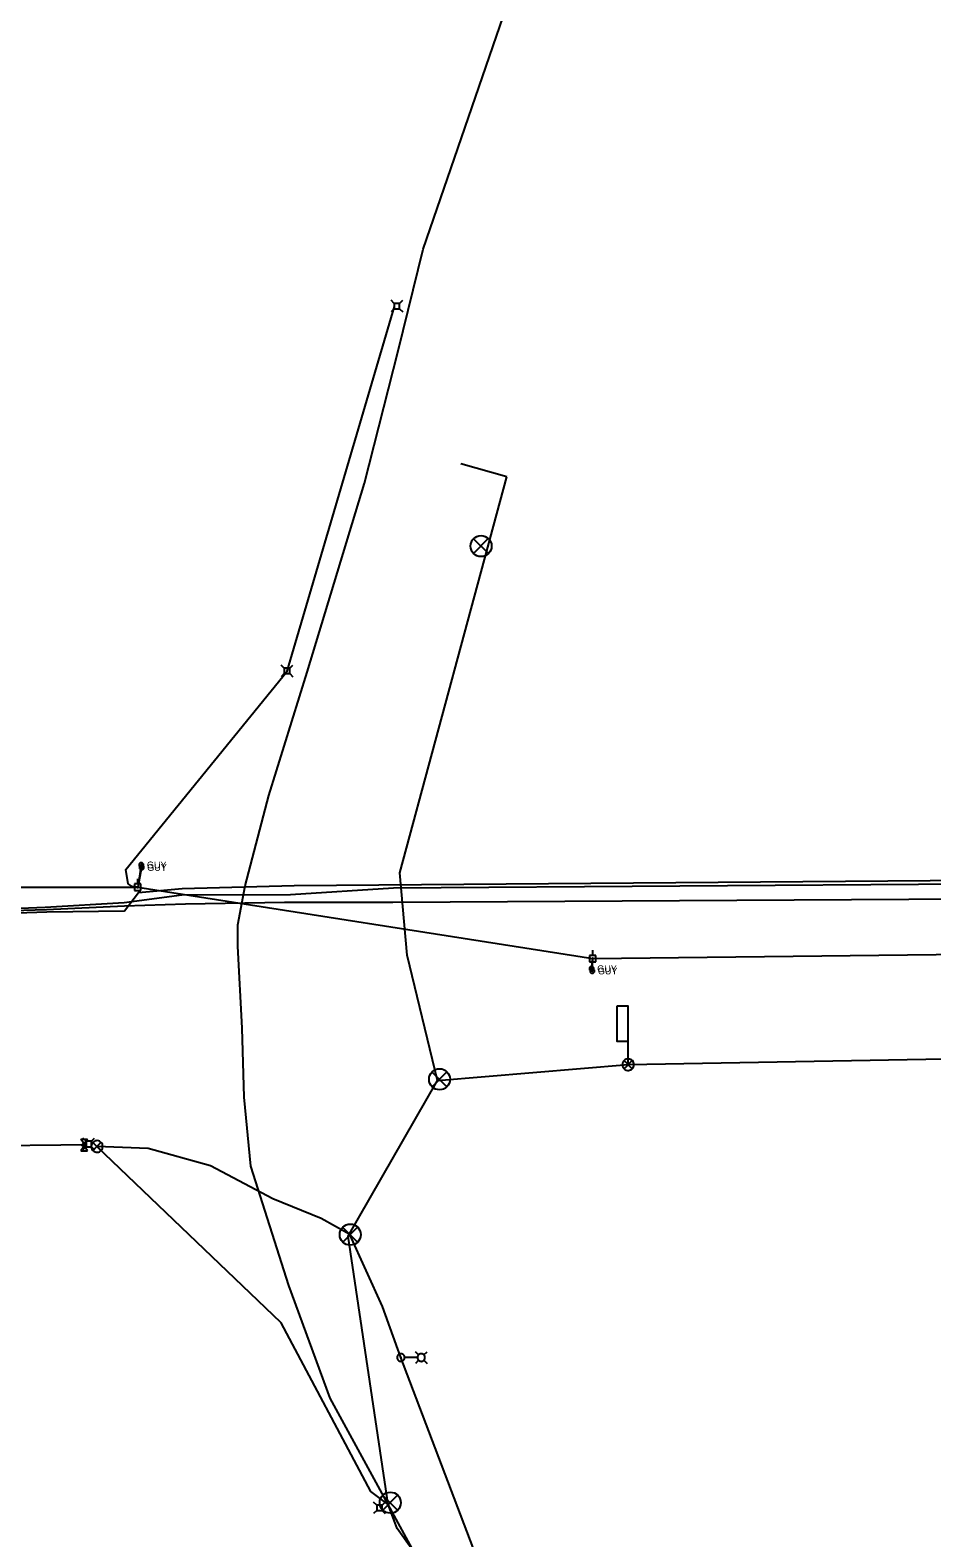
# Model space of a CAD drawing. Extents: x 596028 to 606371, y 330010 to 403088.
# Drawn here: x 602361 to 602875, y 387333 to 388193 of the extents above; entities that cross this region are included whole.
import ezdxf

# ---------------------------------------------------------------- set-up
doc = ezdxf.new("R2010")
doc.units = 0
for name, color, linetype in [('E_FTMS', 7, 'Continuous'), ('E_FTMS_Conduit', 7, 'Continuous'), ('E_LTG', 7, 'Continuous'), ('E_LTG_CID', 7, 'Continuous'), ('E_SIG', 7, 'Continuous'), ('E_SIG_Conduit', 7, 'Continuous'), ('E_UTL_AG_Bold', 7, 'Continuous'), ('E_UTL_E', 7, 'Continuous'), ('E_UTL_E_Bold', 7, 'Continuous'), ('E_UTL_E_UG', 7, 'Continuous'), ('E_UTL_EGuyWire', 7, 'Continuous'), ('E_UTL_EPowerPole', 7, 'Continuous'), ('E_UTL_FO_UG_QWEST', 7, 'Continuous'), ('E_UTL_Loop_UG', 7, 'Continuous'), ('E_UTL_Overhead', 7, 'Continuous'), ('E_UTL_T_UG', 7, 'Continuous')]:
    doc.layers.add(name, color=color, linetype=linetype)

msp = doc.modelspace()

# ---------------------------------------------------------------- linework, layer by layer
at = {"layer": 'E_FTMS'}
for points in [[(602622.11, 387902.82), (602613.73, 387894.35)], [(602613.73, 387902.73), (602622.19, 387894.27)], [(602598.46, 387598.89), (602590.07, 387590.43)], [(602590.07, 387598.81), (602598.53, 387590.35)], [(602392.75, 387559.34), (602391, 387561.09)], [(602395.85, 387559.34), (602392.75, 387559.34)], [(602392.75, 387559.34), (602392.75, 387556.25)], [(602395.85, 387559.34), (602397.6, 387561.09)], [(602395.85, 387556.25), (602395.85, 387559.34)], [(602392.75, 387556.25), (602391, 387554.49)], [(602392.75, 387556.25), (602395.85, 387556.25)], [(602395.85, 387556.25), (602397.6, 387554.49)], [(602547.54, 387510.36), (602539.16, 387501.89)], [(602539.16, 387510.27), (602547.62, 387501.81)], [(602570.37, 387357.57), (602561.98, 387349.1)], [(602561.98, 387357.48), (602570.44, 387349.02)]]:
    msp.add_lwpolyline(points, dxfattribs=at)
for centre in [(602618, 387898.57), (602594.34, 387594.65), (602543.42, 387506.11), (602566.25, 387353.33)]:
    msp.add_circle(centre, 6, dxfattribs=at)
at = {"layer": 'E_FTMS_Conduit'}
msp.add_line((602632.61, 387938.09), (602606.51, 387945.46), dxfattribs=at)
for points in [[(602674.18, 387152.33), (602565.04, 387352.35), (602542.2, 387505.3), (602593.17, 387593.95), (602575.82, 387665.33), (602571.75, 387712.35), (602632.61, 387938.09)], [(602565.04, 387352.35), (602555.11, 387359.69), (602504.09, 387455.77), (602398.99, 387556.38)]]:
    msp.add_lwpolyline(points, dxfattribs=at)
at = {"layer": 'E_LTG'}
for points in [[(602574.47, 387436.05), (602574.43, 387436.46), (602574.31, 387436.86), (602574.12, 387437.23), (602573.87, 387437.55), (602573.55, 387437.82), (602573.2, 387438.03), (602572.8, 387438.17), (602572.4, 387438.22), (602571.98, 387438.2), (602571.58, 387438.11), (602571.2, 387437.94), (602570.87, 387437.7), (602570.58, 387437.4), (602570.36, 387437.05), (602570.2, 387436.66), (602570.13, 387436.26), (602570.13, 387435.84), (602570.2, 387435.44), (602570.36, 387435.05), (602570.58, 387434.71), (602570.87, 387434.41), (602571.2, 387434.17), (602571.58, 387434), (602571.98, 387433.9), (602572.4, 387433.88), (602572.8, 387433.94), (602573.2, 387434.07), (602573.55, 387434.28), (602573.87, 387434.55), (602574.12, 387434.87), (602574.31, 387435.24), (602574.43, 387435.64), (602574.47, 387436.05)], [(602582.37, 387437.58), (602580.6, 387439.35)], [(602586.07, 387436.05), (602586.03, 387436.46), (602585.91, 387436.86), (602585.73, 387437.23), (602585.47, 387437.55), (602585.16, 387437.82), (602584.8, 387438.03), (602584.41, 387438.17), (602584, 387438.22), (602583.59, 387438.2), (602583.18, 387438.11), (602582.81, 387437.94), (602582.47, 387437.7), (602582.18, 387437.4), (602581.96, 387437.05), (602581.81, 387436.66), (602581.73, 387436.26), (602581.73, 387435.84), (602581.81, 387435.44), (602581.96, 387435.05), (602582.18, 387434.71), (602582.47, 387434.41), (602582.81, 387434.17), (602583.18, 387434), (602583.59, 387433.9), (602584, 387433.88), (602584.41, 387433.94), (602584.8, 387434.07), (602585.16, 387434.28), (602585.47, 387434.55), (602585.73, 387434.87), (602585.91, 387435.24), (602586.03, 387435.64), (602586.07, 387436.05)], [(602585.42, 387437.58), (602587.2, 387439.35)], [(602572.46, 387436.05), (602572.46, 387436.08), (602572.45, 387436.11), (602572.43, 387436.14), (602572.41, 387436.17), (602572.39, 387436.19), (602572.36, 387436.2), (602572.33, 387436.21), (602572.3, 387436.22), (602572.27, 387436.22), (602572.24, 387436.21), (602572.21, 387436.2), (602572.18, 387436.18), (602572.16, 387436.15), (602572.14, 387436.13), (602572.13, 387436.1), (602572.13, 387436.07), (602572.13, 387436.04), (602572.13, 387436), (602572.14, 387435.97), (602572.16, 387435.95), (602572.18, 387435.93), (602572.21, 387435.91), (602572.24, 387435.89), (602572.27, 387435.89), (602572.3, 387435.88), (602572.33, 387435.89), (602572.36, 387435.9), (602572.39, 387435.92), (602572.41, 387435.94), (602572.43, 387435.96), (602572.45, 387435.99), (602572.46, 387436.02), (602572.46, 387436.05)], [(602581.68, 387436.05), (602574.5, 387436.05)], [(602582.37, 387434.53), (602580.6, 387432.75)], [(602585.42, 387434.53), (602587.2, 387432.75)]]:
    msp.add_lwpolyline(points, dxfattribs=at)
at = {"layer": 'E_LTG_CID'}
for points in [[(602572.29, 387436.05), (602561.88, 387465.06), (602543.16, 387506.24), (602526.81, 387515.24), (602499.32, 387526.57), (602463.78, 387545.24), (602428.22, 387555.23), (602398.99, 387556.38)], [(602780.43, 386834.45), (602703.69, 387059.97), (602642.46, 387251.61), (602572.29, 387436.05)]]:
    msp.add_lwpolyline(points, dxfattribs=at)
at = {"layer": 'E_SIG'}
for points in [[(602705.22, 387603), (602705.16, 387603.63), (602704.98, 387604.23), (602704.69, 387604.79), (602704.31, 387605.28), (602703.83, 387605.69), (602703.29, 387606), (602702.7, 387606.21), (602702.08, 387606.3), (602701.45, 387606.27), (602700.84, 387606.12), (602700.27, 387605.86), (602699.76, 387605.5), (602699.32, 387605.04), (602698.99, 387604.51), (602698.75, 387603.93), (602698.63, 387603.32), (602698.63, 387602.69), (602698.75, 387602.07), (602698.99, 387601.49), (602699.32, 387600.96), (602699.76, 387600.51), (602700.27, 387600.14), (602700.84, 387599.88), (602701.45, 387599.74), (602702.08, 387599.71), (602702.7, 387599.8), (602703.29, 387600), (602703.83, 387600.31), (602704.31, 387600.72), (602704.69, 387601.22), (602704.98, 387601.78), (602705.16, 387602.38), (602705.22, 387603)], [(602704.18, 387605.34), (602699.57, 387600.68)], [(602699.57, 387605.29), (602704.22, 387600.64)], [(602402.29, 387556.38), (602402.23, 387557), (602402.05, 387557.61), (602401.76, 387558.16), (602401.38, 387558.66), (602400.9, 387559.07), (602400.36, 387559.38), (602399.77, 387559.59), (602399.14, 387559.68), (602398.52, 387559.65), (602397.91, 387559.5), (602397.34, 387559.24), (602396.83, 387558.87), (602396.39, 387558.42), (602396.05, 387557.89), (602395.82, 387557.31), (602395.7, 387556.69), (602395.7, 387556.07), (602395.82, 387555.45), (602396.05, 387554.87), (602396.39, 387554.34), (602396.83, 387553.89), (602397.34, 387553.52), (602397.91, 387553.26), (602398.52, 387553.11), (602399.14, 387553.08), (602399.77, 387553.17), (602400.36, 387553.38), (602400.9, 387553.69), (602401.38, 387554.1), (602401.76, 387554.59), (602402.05, 387555.15), (602402.23, 387555.75), (602402.29, 387556.38)], [(602401.25, 387558.71), (602396.64, 387554.06)], [(602396.64, 387558.67), (602401.29, 387554.01)]]:
    msp.add_lwpolyline(points, dxfattribs=at)
at = {"layer": 'E_SIG_Conduit'}
msp.add_lwpolyline([(602593.17, 387593.95), (602701.92, 387603), (602935.28, 387607.35), (603051.48, 387603.59)], dxfattribs=at)
at = {"layer": 'E_UTL_AG_Bold'}
for points in [[(602558.49, 387351.94), (602556.74, 387353.69)], [(602561.59, 387351.94), (602558.49, 387351.94)], [(602558.49, 387351.94), (602558.49, 387348.85)], [(602561.59, 387351.94), (602563.34, 387353.69)], [(602561.59, 387348.85), (602561.59, 387351.94)], [(602558.49, 387348.85), (602556.74, 387347.09)], [(602558.49, 387348.85), (602561.59, 387348.85)], [(602561.59, 387348.85), (602563.34, 387347.09)]]:
    msp.add_lwpolyline(points, dxfattribs=at)
at = {"layer": 'E_UTL_E'}
for points in [[(602568.49, 388036.94), (602566.73, 388038.69)], [(602571.58, 388036.94), (602573.33, 388038.69)], [(602568.49, 388033.84), (602566.73, 388032.09)], [(602571.58, 388036.94), (602568.49, 388036.94)], [(602568.49, 388036.94), (602568.49, 388033.84)], [(602568.49, 388033.84), (602571.58, 388033.84)], [(602571.58, 388033.84), (602571.58, 388036.94)], [(602571.58, 388033.84), (602573.33, 388032.09)], [(602505.8, 387828.99), (602504.05, 387830.74)], [(602505.8, 387825.89), (602504.05, 387824.14)], [(602508.9, 387828.99), (602505.8, 387828.99)], [(602505.8, 387828.99), (602505.8, 387825.89)], [(602505.8, 387825.89), (602508.9, 387825.89)], [(602508.9, 387828.99), (602510.65, 387830.74)], [(602508.9, 387825.89), (602508.9, 387828.99)], [(602508.9, 387825.89), (602510.65, 387824.14)]]:
    msp.add_lwpolyline(points, dxfattribs=at)
at = {"layer": 'E_UTL_E_Bold'}
for points in [[(602389.73, 387560.47), (602393.54, 387560.47)], [(602391.64, 387557.8), (602389.73, 387560.47)], [(602392.91, 387557.17), (602392.88, 387557.29), (602392.82, 387557.4), (602392.7, 387557.51), (602392.56, 387557.61), (602392.37, 387557.69), (602392.16, 387557.75), (602391.94, 387557.79), (602391.7, 387557.8), (602391.46, 387557.8), (602391.22, 387557.77), (602391, 387557.72), (602390.8, 387557.65), (602390.64, 387557.56), (602390.51, 387557.46), (602390.42, 387557.35), (602390.37, 387557.23), (602390.37, 387557.11), (602390.42, 387556.99), (602390.51, 387556.88), (602390.64, 387556.78), (602390.8, 387556.69), (602391, 387556.62), (602391.22, 387556.57), (602391.46, 387556.54), (602391.7, 387556.53), (602391.94, 387556.55), (602392.16, 387556.59), (602392.37, 387556.65), (602392.56, 387556.73), (602392.7, 387556.82), (602392.82, 387556.93), (602392.88, 387557.05), (602392.91, 387557.17)], [(602393.54, 387560.47), (602391.64, 387557.8)], [(602391.64, 387556.53), (602389.73, 387553.87)], [(602389.73, 387553.87), (602393.54, 387553.87)], [(602393.54, 387553.87), (602391.64, 387556.53)]]:
    msp.add_lwpolyline(points, dxfattribs=at)
at = {"layer": 'E_UTL_E_UG'}
for points in [[(602415.45, 387714.24), (602507.48, 387827.35), (602568.59, 388035.16)], [(602422.23, 387704.14), (602419.01, 387704.61), (602416.71, 387706.01), (602415.45, 387714.24)], [(602308.14, 387704.82), (602306.91, 387699.92), (602307.74, 387683.77), (602308.45, 387665.97), (602310.33, 387624.82), (602312.1, 387585.08), (602312.85, 387574.52), (602313.76, 387562.89), (602314.49, 387559.72), (602316.16, 387557.33), (602319.37, 387556.12), (602342.99, 387556.97), (602378.35, 387557.37), (602392.64, 387557.56)]]:
    msp.add_lwpolyline(points, dxfattribs=at)
at = {"layer": 'E_UTL_EGuyWire'}
for p, q in [((602424.26, 387716.85), (602422.23, 387704.14)), ((602424.43, 387715.39), (602422.23, 387704.14)), ((602681.03, 387657.68), (602681.73, 387663.43)), ((602681.43, 387656.38), (602681.73, 387663.43))]:
    msp.add_line(p, q, dxfattribs=at)
for points in [[(602425.54, 387716.85), (602425.52, 387717.1), (602425.45, 387717.33), (602425.34, 387717.55), (602425.18, 387717.74), (602425, 387717.9), (602424.79, 387718.02), (602424.56, 387718.1), (602424.32, 387718.13), (602424.07, 387718.12), (602423.84, 387718.07), (602423.61, 387717.96), (602423.42, 387717.82), (602423.25, 387717.65), (602423.12, 387717.44), (602423.02, 387717.21), (602422.98, 387716.97), (602422.98, 387716.73), (602423.02, 387716.49), (602423.12, 387716.26), (602423.25, 387716.06), (602423.42, 387715.88), (602423.61, 387715.74), (602423.84, 387715.64), (602424.07, 387715.58), (602424.32, 387715.57), (602424.56, 387715.61), (602424.79, 387715.69), (602425, 387715.81), (602425.18, 387715.97), (602425.34, 387716.16), (602425.45, 387716.38), (602425.52, 387716.61), (602425.54, 387716.85)], [(602425.71, 387715.39), (602425.69, 387715.63), (602425.62, 387715.86), (602425.51, 387716.08), (602425.36, 387716.27), (602425.17, 387716.43), (602424.96, 387716.55), (602424.73, 387716.63), (602424.49, 387716.67), (602424.25, 387716.66), (602424.01, 387716.6), (602423.79, 387716.5), (602423.59, 387716.36), (602423.42, 387716.18), (602423.29, 387715.97), (602423.2, 387715.75), (602423.15, 387715.51), (602423.15, 387715.26), (602423.2, 387715.02), (602423.29, 387714.8), (602423.42, 387714.59), (602423.59, 387714.42), (602423.79, 387714.27), (602424.01, 387714.17), (602424.25, 387714.12), (602424.49, 387714.1), (602424.73, 387714.14), (602424.96, 387714.22), (602425.17, 387714.34), (602425.36, 387714.5), (602425.51, 387714.69), (602425.62, 387714.91), (602425.69, 387715.14), (602425.71, 387715.39)], [(602424.42, 387716.85), (602424.41, 387716.88), (602424.41, 387716.91), (602424.39, 387716.94), (602424.37, 387716.96), (602424.35, 387716.98), (602424.32, 387717), (602424.29, 387717.01), (602424.26, 387717.01), (602424.23, 387717.01), (602424.2, 387717), (602424.18, 387716.99), (602424.15, 387716.97), (602424.13, 387716.95), (602424.11, 387716.93), (602424.1, 387716.9), (602424.1, 387716.87), (602424.1, 387716.84), (602424.1, 387716.81), (602424.11, 387716.78), (602424.13, 387716.75), (602424.15, 387716.73), (602424.18, 387716.71), (602424.2, 387716.7), (602424.23, 387716.69), (602424.26, 387716.69), (602424.29, 387716.7), (602424.32, 387716.71), (602424.35, 387716.72), (602424.37, 387716.74), (602424.39, 387716.77), (602424.41, 387716.79), (602424.41, 387716.82), (602424.42, 387716.85)], [(602424.59, 387715.39), (602424.59, 387715.42), (602424.58, 387715.45), (602424.57, 387715.47), (602424.55, 387715.5), (602424.52, 387715.52), (602424.5, 387715.53), (602424.47, 387715.54), (602424.44, 387715.55), (602424.41, 387715.54), (602424.38, 387715.54), (602424.35, 387715.52), (602424.33, 387715.51), (602424.3, 387715.48), (602424.29, 387715.46), (602424.28, 387715.43), (602424.27, 387715.4), (602424.27, 387715.37), (602424.28, 387715.34), (602424.29, 387715.31), (602424.3, 387715.29), (602424.33, 387715.26), (602424.35, 387715.25), (602424.38, 387715.23), (602424.41, 387715.23), (602424.44, 387715.23), (602424.47, 387715.23), (602424.5, 387715.24), (602424.52, 387715.25), (602424.55, 387715.27), (602424.57, 387715.3), (602424.58, 387715.33), (602424.59, 387715.36), (602424.59, 387715.39)], [(602682.32, 387657.68), (602682.29, 387657.93), (602682.22, 387658.16), (602682.11, 387658.38), (602681.96, 387658.57), (602681.78, 387658.73), (602681.57, 387658.85), (602681.34, 387658.93), (602681.09, 387658.97), (602680.85, 387658.95), (602680.61, 387658.9), (602680.39, 387658.8), (602680.19, 387658.65), (602680.02, 387658.48), (602679.89, 387658.27), (602679.8, 387658.05), (602679.76, 387657.81), (602679.76, 387657.56), (602679.8, 387657.32), (602679.89, 387657.1), (602680.02, 387656.89), (602680.19, 387656.71), (602680.39, 387656.57), (602680.61, 387656.47), (602680.85, 387656.41), (602681.09, 387656.4), (602681.34, 387656.44), (602681.57, 387656.52), (602681.78, 387656.64), (602681.96, 387656.8), (602682.11, 387656.99), (602682.22, 387657.21), (602682.29, 387657.44), (602682.32, 387657.68)], [(602682.72, 387656.38), (602682.69, 387656.62), (602682.63, 387656.85), (602682.51, 387657.07), (602682.36, 387657.26), (602682.18, 387657.42), (602681.97, 387657.54), (602681.74, 387657.62), (602681.5, 387657.66), (602681.25, 387657.65), (602681.01, 387657.59), (602680.79, 387657.49), (602680.59, 387657.35), (602680.43, 387657.17), (602680.29, 387656.96), (602680.2, 387656.74), (602680.16, 387656.5), (602680.16, 387656.25), (602680.2, 387656.01), (602680.29, 387655.79), (602680.43, 387655.58), (602680.59, 387655.41), (602680.79, 387655.26), (602681.01, 387655.16), (602681.25, 387655.11), (602681.5, 387655.09), (602681.74, 387655.13), (602681.97, 387655.21), (602682.18, 387655.33), (602682.36, 387655.49), (602682.51, 387655.68), (602682.63, 387655.9), (602682.69, 387656.13), (602682.72, 387656.38)], [(602681.19, 387657.68), (602681.19, 387657.72), (602681.18, 387657.74), (602681.17, 387657.77), (602681.15, 387657.8), (602681.13, 387657.82), (602681.1, 387657.83), (602681.07, 387657.84), (602681.04, 387657.84), (602681.01, 387657.84), (602680.98, 387657.84), (602680.95, 387657.82), (602680.93, 387657.81), (602680.91, 387657.78), (602680.89, 387657.76), (602680.88, 387657.73), (602680.87, 387657.7), (602680.87, 387657.67), (602680.88, 387657.64), (602680.89, 387657.61), (602680.91, 387657.59), (602680.93, 387657.56), (602680.95, 387657.55), (602680.98, 387657.53), (602681.01, 387657.53), (602681.04, 387657.52), (602681.07, 387657.53), (602681.1, 387657.54), (602681.13, 387657.55), (602681.15, 387657.57), (602681.17, 387657.6), (602681.18, 387657.63), (602681.19, 387657.65), (602681.19, 387657.68)], [(602681.6, 387656.38), (602681.59, 387656.41), (602681.58, 387656.44), (602681.57, 387656.46), (602681.55, 387656.49), (602681.53, 387656.51), (602681.5, 387656.52), (602681.47, 387656.53), (602681.44, 387656.54), (602681.41, 387656.53), (602681.38, 387656.53), (602681.35, 387656.51), (602681.33, 387656.5), (602681.31, 387656.47), (602681.29, 387656.45), (602681.28, 387656.42), (602681.27, 387656.39), (602681.27, 387656.36), (602681.28, 387656.33), (602681.29, 387656.3), (602681.31, 387656.28), (602681.33, 387656.25), (602681.35, 387656.24), (602681.38, 387656.22), (602681.41, 387656.22), (602681.44, 387656.22), (602681.47, 387656.22), (602681.5, 387656.23), (602681.53, 387656.25), (602681.55, 387656.26), (602681.57, 387656.29), (602681.58, 387656.32), (602681.59, 387656.35), (602681.6, 387656.38)]]:
    msp.add_lwpolyline(points, dxfattribs=at)
at = {"layer": 'E_UTL_EPowerPole'}
for points in [[(602424.04, 387705.98), (602420.35, 387705.98)], [(602420.35, 387705.98), (602420.35, 387702.29)], [(602422.47, 387704.14), (602422.46, 387704.18), (602422.45, 387704.23), (602422.43, 387704.27), (602422.4, 387704.3), (602422.37, 387704.33), (602422.33, 387704.35), (602422.28, 387704.37), (602422.24, 387704.37), (602422.19, 387704.37), (602422.15, 387704.36), (602422.11, 387704.34), (602422.07, 387704.32), (602422.04, 387704.28), (602422.02, 387704.25), (602422, 387704.2), (602421.99, 387704.16), (602421.99, 387704.11), (602422, 387704.07), (602422.02, 387704.03), (602422.04, 387703.99), (602422.07, 387703.96), (602422.11, 387703.93), (602422.15, 387703.91), (602422.19, 387703.9), (602422.24, 387703.9), (602422.28, 387703.9), (602422.33, 387703.92), (602422.37, 387703.94), (602422.4, 387703.97), (602422.43, 387704.01), (602422.45, 387704.05), (602422.46, 387704.09), (602422.47, 387704.14)], [(602422.2, 387705.98), (602422.2, 387708.89)], [(602424.04, 387702.29), (602424.04, 387705.98)], [(602420.35, 387702.29), (602424.04, 387702.29)], [(602683.54, 387665.27), (602679.85, 387665.27)], [(602679.85, 387665.27), (602679.85, 387661.58)], [(602679.85, 387661.58), (602683.54, 387661.58)], [(602681.97, 387663.43), (602681.96, 387663.47), (602681.95, 387663.52), (602681.93, 387663.56), (602681.9, 387663.59), (602681.87, 387663.62), (602681.83, 387663.65), (602681.78, 387663.66), (602681.74, 387663.67), (602681.69, 387663.66), (602681.65, 387663.65), (602681.61, 387663.64), (602681.57, 387663.61), (602681.54, 387663.58), (602681.51, 387663.54), (602681.5, 387663.5), (602681.49, 387663.45), (602681.49, 387663.41), (602681.5, 387663.36), (602681.51, 387663.32), (602681.54, 387663.28), (602681.57, 387663.25), (602681.61, 387663.22), (602681.65, 387663.2), (602681.69, 387663.19), (602681.74, 387663.19), (602681.78, 387663.2), (602681.83, 387663.21), (602681.87, 387663.23), (602681.9, 387663.26), (602681.93, 387663.3), (602681.95, 387663.34), (602681.96, 387663.38), (602681.97, 387663.43)], [(602681.69, 387665.27), (602681.69, 387668.18)], [(602683.54, 387661.58), (602683.54, 387665.27)]]:
    msp.add_lwpolyline(points, dxfattribs=at)
at = {"layer": 'E_UTL_FO_UG_QWEST'}
msp.add_lwpolyline([(602592.3, 387307.69), (602570.24, 387338.57), (602565.04, 387352.35), (602565.04, 387352.35), (602532.03, 387412.92), (602508.47, 387477.17), (602486.71, 387545.21), (602483, 387584.47), (602481.86, 387623.87), (602479.25, 387670.55), (602479.24, 387682.63), (602483.5, 387704.9), (602496.95, 387756.42), (602518.94, 387826.68), (602551.59, 387934.47), (602570.77, 388009.87), (602585.07, 388067.83), (602640.65, 388229.72)], dxfattribs=at)
at = {"layer": 'E_UTL_Loop_UG'}
msp.add_line((602701.92, 387603), (602701.85, 387616.34), dxfattribs=at)
msp.add_lwpolyline([(602695.39, 387636.32), (602695.39, 387616.32), (602701.85, 387616.34), (602701.85, 387636.34), (602695.39, 387636.32)], dxfattribs=at)
at = {"layer": 'E_UTL_Overhead'}
msp.add_lwpolyline([(601679.46, 387668.8), (601757.83, 387668.55), (601827.61, 387668.89), (601953.53, 387670.89), (602054.47, 387701.35), (602169.29, 387703.85), (602308.2, 387704.25), (602422.23, 387704.14), (602681.73, 387663.43), (602959.06, 387666.83), (603184.16, 387699.44), (603373.03, 387663.52)], dxfattribs=at)
at = {"layer": 'E_UTL_T_UG'}
for p, q in [((602568.09, 387703.74), (603117.26, 387707.53)), ((602567.62, 387695.55), (603184.16, 387699.44))]:
    msp.add_line(p, q, dxfattribs=at)
for points in [[(601671.56, 387658.34), (601845.43, 387661.83), (601866.75, 387661.8), (601919.6, 387661.36), (601944.14, 387664.78), (601972.03, 387667.03), (602033.31, 387684.85), (602045.64, 387687.59), (602050.22, 387690.07), (602059.28, 387686.24), (602096.19, 387685.53), (602152.62, 387688.03), (602203.77, 387684.81), (602227.61, 387683.02), (602282.52, 387682.73), (602324.33, 387688.63), (602370.49, 387690.02), (602414.71, 387690.76), (602422.64, 387701.18), (602447.51, 387703.32), (602511.34, 387705.1), (603115.79, 387709.88)], [(602050.22, 387690.07), (602058.95, 387690.15), (602096.02, 387691.22), (602152.58, 387692.22), (602210.43, 387691.08), (602283.12, 387692.07), (602321.89, 387690.81), (602369.4, 387692.74), (602414.53, 387695.34), (602447.47, 387699.75), (602509.38, 387699.97), (602568.09, 387703.74)], [(602057.04, 387701.9), (602057.92, 387697.13), (602060.24, 387695.52), (602095.65, 387695.48), (602152.49, 387697.4), (602209.88, 387698.29), (602282.63, 387696.51), (602309.23, 387699.77), (602315.21, 387699.86), (602324.62, 387690.19), (602370.12, 387691.36), (602414.64, 387693.44), (602449.42, 387694.65), (602505.93, 387695.54), (602567.62, 387695.55)]]:
    msp.add_lwpolyline(points, dxfattribs=at)

# ---------------------------------------------------------------- texts
at = {"layer": 'E_UTL_EGuyWire'}
for p in [(602427.46, 387714.93), (602427.64, 387713.46), (602684.24, 387655.76), (602684.64, 387654.45)]:
    msp.add_text('GUY', height=3.85, dxfattribs=at).set_placement(p)

doc.saveas('drawing.dxf')
